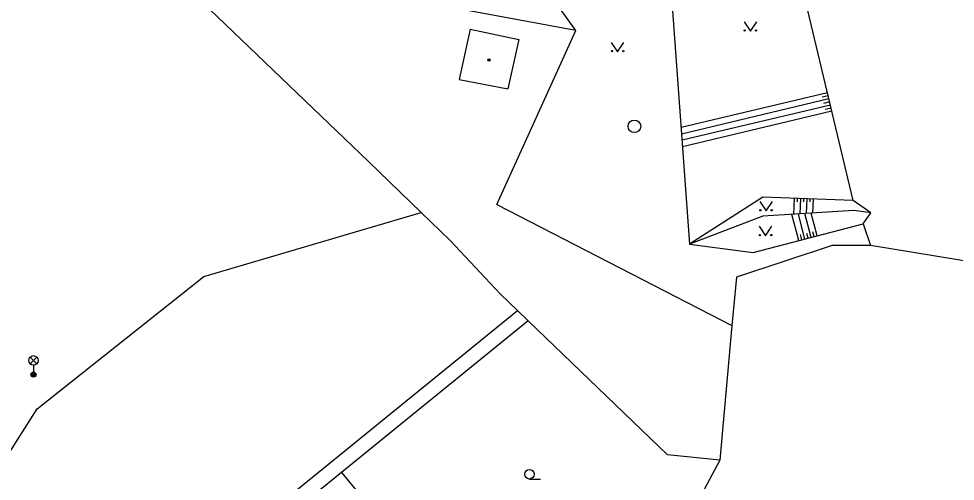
# Model space of a CAD drawing. Extents: x -598233 to -596890, y -1157848 to -1156431.
# Drawn here: x -597254.7 to -597180.6, y -1157373.5 to -1157336.9 of the extents above; entities that cross this region are included whole.
import ezdxf

# ---------------------------------------------------------------- set-up
doc = ezdxf.new("R2010")
doc.units = 0
for name, color, linetype in [('Level 10', 7, 'Continuous'), ('Level 11', 7, 'Continuous'), ('Level 14', 7, 'Continuous'), ('Level 15', 7, 'Continuous'), ('Level 27', 7, 'Continuous'), ('Level 33', 7, 'Continuous'), ('Level 36', 7, 'Continuous'), ('Level 39', 7, 'Continuous'), ('Level 5', 7, 'Continuous'), ('Level 7', 7, 'Continuous')]:
    doc.layers.add(name, color=color, linetype=linetype)

msp = doc.modelspace()

# ---------------------------------------------------------------- linework, layer by layer
at = {"layer": 'Level 10'}
for points in [[(-597229.74, -1157371.81), (-597215.23, -1157360)], [(-597250.82, -1157388.95), (-597229.74, -1157371.81)]]:
    msp.add_lwpolyline(points, dxfattribs=at)
at = {"layer": 'Level 11'}
for points in [[(-597227.02, -1157348.2199), (-597242.75, -1157333.09)], [(-597222.84, -1157352.24), (-597227.02, -1157348.2199)], [(-597216.86, -1157351.62), (-597198.25, -1157361.19)], [(-597264.09, -1157384.99), (-597258.89, -1157376.69), (-597258.7818, -1157376.5198), (-597253.23, -1157367.8), (-597240.05, -1157357.33), (-597222.84, -1157352.24)], [(-597220.54, -1157354.46), (-597222.84, -1157352.24)], [(-597216.6, -1157358.68), (-597220.54, -1157354.46)], [(-597215.23, -1157360), (-597216.6, -1157358.68)], [(-597214.38, -1157360.83), (-597215.23, -1157360)], [(-597214.38, -1157360.83), (-597229.14, -1157372.85)], [(-597199.2199, -1157371.88), (-597203.35, -1157371.46), (-597214.38, -1157360.83)], [(-597229.14, -1157372.85), (-597246.05, -1157386.6)], [(-597229.14, -1157372.85), (-597218.57, -1157385.69)]]:
    msp.add_lwpolyline(points, dxfattribs=at)
at = {"layer": 'Level 14'}
for points in [[(-597210.6, -1157337.82), (-597213.1599, -1157334.24), (-597223.4699, -1157333.21), (-597232.4, -1157332.36), (-597247.68, -1157328.31), (-597253.2199, -1157323.7), (-597273.6599, -1157303.4), (-597288.62, -1157290.17), (-597294.35, -1157282.67)], [(-597188.65, -1157351.31), (-597193.08, -1157332.69), (-597195.64, -1157330), (-597198.89, -1157327.4099), (-597201.23, -1157325.7199)], [(-597205.52, -1157333.05), (-597203.01, -1157335.54), (-597201.6, -1157354.77)], [(-597188.65, -1157351.31), (-597195.81, -1157351.04), (-597201.6, -1157354.77)], [(-597187.26, -1157352.27), (-597188.65, -1157351.31)], [(-597187.26, -1157352.27), (-597188.61, -1157352.09), (-597195.8, -1157352.55), (-597201.6, -1157354.77)], [(-597187.87, -1157353.14), (-597187.26, -1157352.27)], [(-597201.6, -1157354.77), (-597196.58, -1157355.42), (-597187.87, -1157353.14)], [(-597187.87, -1157353.14), (-597187.29, -1157354.87)]]:
    msp.add_lwpolyline(points, dxfattribs=at)
at = {"layer": 'Level 15'}
for points in [[(-597190.68, -1157342.76), (-597202.28, -1157345.52)], [(-597190.63, -1157343.01), (-597191.11, -1157343.12)], [(-597190.57, -1157343.25), (-597202.24, -1157346.03)], [(-597190.45, -1157343.74), (-597202.2, -1157346.53)], [(-597190.51, -1157343.49), (-597191, -1157343.61)], [(-597190.34, -1157344.2199), (-597202.17, -1157347.04)], [(-597190.39, -1157343.98), (-597190.88, -1157344.1)], [(-597193.33, -1157351.13), (-597193.38, -1157352.4)], [(-597193.08, -1157351.14), (-597193.09, -1157351.39)], [(-597192.83, -1157351.15), (-597192.88, -1157352.36)], [(-597192.58, -1157351.1599), (-597192.59, -1157351.4)], [(-597192.33, -1157351.17), (-597192.38, -1157352.33)], [(-597192.08, -1157351.18), (-597192.09, -1157351.4099)], [(-597191.83, -1157351.19), (-597191.87, -1157352.3)], [(-597192.96, -1157354.4699), (-597193.5, -1157352.4)], [(-597192.4699, -1157354.35), (-597192.99, -1157352.37)], [(-597191.99, -1157354.2199), (-597192.48, -1157352.34)], [(-597191.51, -1157354.09), (-597191.9699, -1157352.31)], [(-597192.71, -1157354.4099), (-597192.82, -1157354)], [(-597192.23, -1157354.28), (-597192.33, -1157353.9)], [(-597191.75, -1157354.1599), (-597191.84, -1157353.79)]]:
    msp.add_lwpolyline(points, dxfattribs=at)
at = {"layer": 'Level 27'}
msp.add_circle((-597205.9699, -1157345.42), 0.5, dxfattribs=at)
at = {"layer": 'Level 33'}
for p, q in [((-597253.795, -1157364.23), (-597253.265, -1157363.7)), ((-597253.795, -1157363.7), (-597253.265, -1157364.23)), ((-597253.53, -1157364.34), (-597253.53, -1157365.09))]:
    msp.add_line(p, q, dxfattribs=at)
for centre, radius in [((-597253.53, -1157363.965), 0.375), ((-597253.53, -1157365.09), 0.2), ((-597253.53, -1157365.09), 0.1445), ((-597253.53, -1157365.09), 0.0876)]:
    msp.add_circle(centre, radius, dxfattribs=at)
at = {"layer": 'Level 36'}
msp.add_line((-597214.28, -1157373.365), (-597213.405, -1157373.365), dxfattribs=at)
for points in [[(-597197.29, -1157337.13), (-597196.79, -1157337.88), (-597196.29, -1157337.13)], [(-597207.8, -1157338.77), (-597207.3, -1157339.52), (-597206.8, -1157338.77)], [(-597196.05, -1157351.37), (-597195.55, -1157352.12), (-597195.05, -1157351.37)], [(-597196.09, -1157353.34), (-597195.59, -1157354.09), (-597195.09, -1157353.34)]]:
    msp.add_lwpolyline(points, dxfattribs=at)
for centre, radius in [((-597197.2402, -1157337.8298), 0.05), ((-597196.3408, -1157337.8298), 0.05), ((-597207.7502, -1157339.4698), 0.05), ((-597206.8508, -1157339.4698), 0.05), ((-597196.0002, -1157352.0698), 0.05), ((-597195.1008, -1157352.0698), 0.05), ((-597196.0402, -1157354.0398), 0.05), ((-597195.1408, -1157354.0398), 0.05), ((-597214.2801, -1157372.9899), 0.375)]:
    msp.add_circle(centre, radius, dxfattribs=at)
at = {"layer": 'Level 39'}
for radius in [0.09, 0.0398]:
    msp.add_circle((-597217.48, -1157340.1599), radius, dxfattribs=at)
at = {"layer": 'Level 5'}
for points in [[(-597218.96, -1157337.7199), (-597219.84, -1157341.7)], [(-597218.96, -1157337.7199), (-597215.11, -1157338.53)], [(-597215.11, -1157338.53), (-597215.98, -1157342.44)], [(-597219.84, -1157341.7), (-597215.98, -1157342.44)]]:
    msp.add_lwpolyline(points, dxfattribs=at)
at = {"layer": 'Level 7'}
for points in [[(-597210.6, -1157337.82), (-597222.77, -1157335.59), (-597234.96, -1157335.53), (-597242.75, -1157333.09)], [(-597216.86, -1157351.62), (-597210.6, -1157337.82)], [(-597187.29, -1157354.87), (-597190.31, -1157354.86), (-597197.9, -1157357.37), (-597198.25, -1157361.19), (-597199.2199, -1157371.88)], [(-597155.69, -1157362.63), (-597161.1, -1157359.74), (-597166.87, -1157358.2199), (-597187.29, -1157354.87)], [(-597199.2199, -1157371.88), (-597202.49, -1157378)]]:
    msp.add_lwpolyline(points, dxfattribs=at)

doc.saveas('drawing.dxf')
